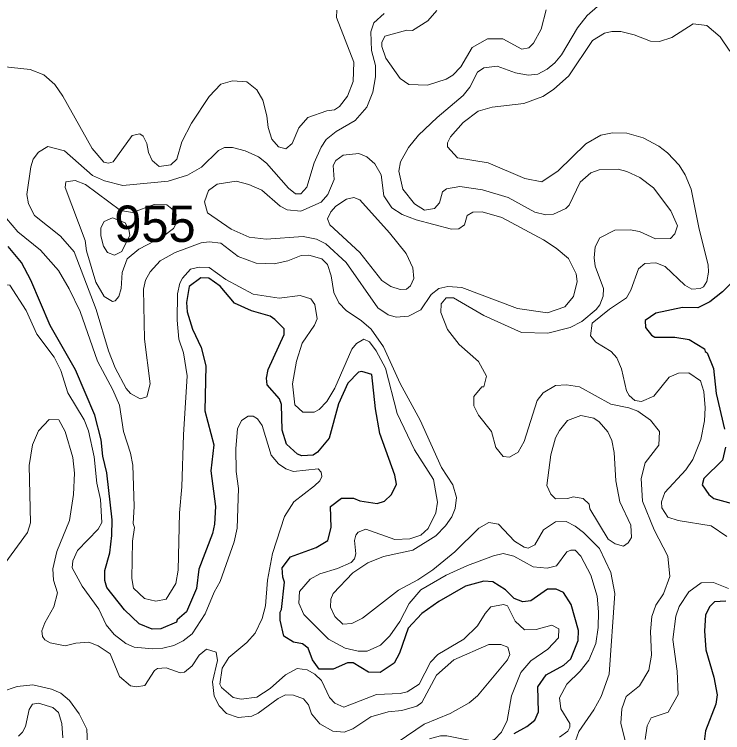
# Model space of a CAD drawing. Extents: x 763.2 to 816.8, y 7896.5 to 7952.7.
# Drawn here: x 765.623 to 768.732, y 7911.612 to 7914.766 of the extents above; entities that cross this region are included whole.
import ezdxf

# ---------------------------------------------------------------- set-up
doc = ezdxf.new("R2010")
doc.units = 0
doc.header["$LTSCALE"] = 0.064
doc.layers.add('1', color=7, linetype='Continuous', lineweight=25)
doc.layers.add('2', color=7, linetype='Continuous', lineweight=13)
doc.layers.add('21', color=7, linetype='Continuous')

msp = doc.modelspace()

# ---------------------------------------------------------------- linework, layer by layer
at = {"layer": '1'}
for points in [[(767.0138, 7912.5129), (767.0108, 7912.6049), (767.0593, 7912.6416), (767.1113, 7912.6417), (767.139, 7912.6299), (767.2146, 7912.6177), (767.2473, 7912.6288), (767.2787, 7912.6574), (767.2997, 7912.7028), (767.2933, 7912.7424), (767.2276, 7912.9252), (767.2082, 7913.0345), (767.1926, 7913.184), (767.1487, 7913.1984), (767.1329, 7913.1946), (767.087, 7913.1468), (767.0459, 7913.0562), (767.0043, 7912.9053), (766.9529, 7912.8437), (766.935, 7912.831), (766.8843, 7912.8276), (766.8659, 7912.8351), (766.8178, 7912.8782), (766.7988, 7912.9408), (766.7952, 7913.0533), (766.787, 7913.0771), (766.7325, 7913.1395), (766.7299, 7913.1684), (766.7364, 7913.2071), (766.8066, 7913.3609), (766.8064, 7913.3851), (766.7664, 7913.4267), (766.7451, 7913.44), (766.6641, 7913.4635), (766.5887, 7913.4982), (766.5259, 7913.5719), (766.4756, 7913.6076), (766.4417, 7913.6093), (766.3902, 7913.5705), (766.3782, 7913.5004), (766.3813, 7913.4603), (766.4053, 7913.383), (766.4421, 7913.3024), (766.4634, 7913.2228), (766.4587, 7913.0256), (766.4979, 7912.8751), (766.4849, 7912.7617), (766.5062, 7912.6056), (766.5014, 7912.5275), (766.4925, 7912.4861), (766.4324, 7912.3295), (766.4225, 7912.2456), (766.3779, 7912.1422), (766.3373, 7912.1072), (766.3343, 7912.0975), (766.266, 7912.0676), (766.2276, 7912.0666), (766.1699, 7912.0891), (766.1056, 7912.1519), (766.029, 7912.2493), (766.0204, 7912.2806), (766.0201, 7912.3243), (766.0411, 7912.4019), (766.0509, 7912.4774), (766.0512, 7912.5467), (766.0288, 7912.7522), (766.0116, 7912.8259), (766.0034, 7912.8974), (765.9756, 7913.0059), (765.8911, 7913.2045), (765.779, 7913.3994), (765.6943, 7913.5982), (765.6536, 7913.6764), (765.5946, 7913.7471)], [(768.7841, 7913.5996), (768.7314, 7913.5474), (768.6752, 7913.5031), (768.6225, 7913.4773), (768.5565, 7913.4781), (768.439, 7913.4535), (768.3914, 7913.4223), (768.3935, 7913.3906), (768.4204, 7913.3573), (768.4344, 7913.3491), (768.5219, 7913.3483), (768.5844, 7913.3386), (768.653, 7913.2966), (768.6547, 7913.2862), (768.6642, 7913.279), (768.6919, 7913.2112), (768.7037, 7913.1012), (768.7396, 7912.9441)], [(768.7444, 7912.8652), (768.7312, 7912.8079), (768.6498, 7912.7278), (768.6415, 7912.7001), (768.6717, 7912.6576), (768.6931, 7912.6406), (768.7741, 7912.6186)], [(766.8008, 7912.2943), (766.7989, 7912.3353), (766.8346, 7912.3834), (766.9473, 7912.4252), (766.9994, 7912.4551), (767.0138, 7912.5129)], [(767.8162, 7911.6079), (767.8728, 7911.6389), (767.907, 7911.6668), (767.923, 7911.7035), (767.9202, 7911.813), (767.9568, 7911.8664), (768.0355, 7911.9084), (768.0657, 7911.9368), (768.0977, 7912.0171), (768.0985, 7912.0608), (768.067, 7912.1752), (768.0338, 7912.2279), (768.0017, 7912.2422), (767.9632, 7912.2423), (767.8906, 7912.1904), (767.8546, 7912.1867), (767.8162, 7912.2015), (767.7792, 7912.2395), (767.723, 7912.2746), (767.6829, 7912.2767), (767.6034, 7912.2551), (767.4857, 7912.1881), (767.4112, 7912.135), (767.351, 7912.0713), (767.313, 7911.9615), (767.2901, 7911.9174), (767.2292, 7911.8761), (767.1768, 7911.8778), (767.1095, 7911.9186), (767.0857, 7911.9182), (767.0222, 7911.8909), (766.9608, 7911.891), (766.9312, 7911.9318), (766.9126, 7911.9835), (766.8873, 7912.0022), (766.8481, 7912.0092), (766.8059, 7912.035), (766.7891, 7912.1053), (766.7889, 7912.1404), (766.7954, 7912.1528), (766.8084, 7912.2729), (766.8008, 7912.2943)], [(768.6744, 7912.164), (768.6575, 7912.1284), (768.6525, 7912.0585), (768.6589, 7911.9762), (768.6938, 7911.8555), (768.7082, 7911.7781)], [(768.7461, 7912.1896), (768.6964, 7912.1858), (768.6744, 7912.164)], [(768.7082, 7911.7781), (768.7016, 7911.7371), (768.6562, 7911.6202), (768.6495, 7911.5621)]]:
    msp.add_lwpolyline(points, dxfattribs=at)
at = {"layer": '2'}
for points in [[(766.5286, 7914.4588), (766.5797, 7914.4737), (766.6435, 7914.4692), (766.6869, 7914.4347), (766.713, 7914.3898), (766.7309, 7914.3202), (766.7364, 7914.2688), (766.7535, 7914.2183), (766.7817, 7914.1849), (766.815, 7914.1753), (766.8422, 7914.1987), (766.8721, 7914.2674), (766.9104, 7914.313), (766.9946, 7914.3422), (767.0274, 7914.3472), (767.0498, 7914.362), (767.0846, 7914.4069), (767.1102, 7914.4704), (767.1124, 7914.5554), (767.0372, 7914.7519), (767.0387, 7914.7847)], [(767.4779, 7914.7829), (767.4375, 7914.7369), (767.3704, 7914.6949), (767.3455, 7914.696), (767.2496, 7914.6697), (767.2365, 7914.6416), (767.236, 7914.6244), (767.2528, 7914.5739), (767.3159, 7914.4842), (767.3538, 7914.4579), (767.4358, 7914.4545), (767.5186, 7914.4808), (767.5475, 7914.4985), (767.5825, 7914.535), (767.6319, 7914.62), (767.6991, 7914.6586), (767.7676, 7914.6581), (767.85, 7914.6128), (767.8819, 7914.6195), (767.9019, 7914.6394), (767.9355, 7914.7013), (767.9573, 7914.7855)], [(768.1828, 7914.801), (768.1371, 7914.7603), (768.0951, 7914.7069), (768.024, 7914.5888), (767.9958, 7914.5537), (767.9618, 7914.5247), (767.9204, 7914.5026), (767.8787, 7914.4989), (767.8232, 7914.5097), (767.7428, 7914.538), (767.6832, 7914.5315), (767.6553, 7914.5119), (767.6217, 7914.4459), (767.5931, 7914.4091), (767.4791, 7914.3131), (767.3974, 7914.2347), (767.3532, 7914.1817), (767.3183, 7914.1182), (767.3101, 7914.0776), (767.3283, 7913.9987), (767.3796, 7913.9344), (767.4238, 7913.9058), (767.4677, 7913.9131), (767.489, 7913.939), (767.5018, 7913.9865), (767.519, 7913.9992)], [(766.7297, 7914.1125), (766.8256, 7914.0021), (766.8574, 7913.9784), (766.8804, 7913.9781), (766.9072, 7914.0074), (766.9383, 7914.1133), (766.9697, 7914.1833), (766.9911, 7914.2162), (767.0351, 7914.2511), (767.1187, 7914.2995), (767.1694, 7914.3581), (767.1958, 7914.4244), (767.2078, 7914.491), (767.2079, 7914.541), (767.1899, 7914.6073), (767.1869, 7914.6893), (767.2014, 7914.7282), (767.2464, 7914.7701)], [(768.7642, 7914.604), (768.7209, 7914.6671), (768.6633, 7914.7174), (768.6027, 7914.7237), (768.5095, 7914.6649), (768.4553, 7914.6468), (768.4153, 7914.6486), (768.343, 7914.6765), (768.2858, 7914.6909), (768.2451, 7914.6911), (768.2136, 7914.6829), (768.1614, 7914.6515), (768.0563, 7914.4962), (767.989, 7914.4355), (767.942, 7914.4049), (767.8585, 7914.3744), (767.7205, 7914.3578), (767.6593, 7914.3406), (767.5932, 7914.2907), (767.5371, 7914.2282), (767.5236, 7914.2024), (767.5236, 7914.1843), (767.5673, 7914.1362), (767.702, 7914.1144), (767.8631, 7914.0455), (767.9381, 7914.0305), (768.0094, 7914.0794), (768.1316, 7914.1979), (768.1968, 7914.2354), (768.2489, 7914.2457), (768.3119, 7914.2446), (768.3829, 7914.2242), (768.452, 7914.1865), (768.4893, 7914.1575), (768.5416, 7914.1031), (768.5669, 7914.0617), (768.5935, 7913.9986), (768.6294, 7913.8224), (768.6689, 7913.6666), (768.6705, 7913.6345), (768.6624, 7913.5926), (768.6485, 7913.5701), (768.6328, 7913.5619), (768.5968, 7913.5591), (768.5667, 7913.5768), (768.4793, 7913.6593), (768.4388, 7913.6754), (768.3905, 7913.6722), (768.3623, 7913.6488), (768.3284, 7913.5549), (768.31, 7913.5207), (768.2354, 7913.4717), (768.1596, 7913.4103), (768.1514, 7913.3546), (768.1759, 7913.3272), (768.2422, 7913.2854), (768.2672, 7913.2573), (768.2878, 7913.2098), (768.3103, 7913.1132), (768.322, 7913.0928), (768.3459, 7913.0706), (768.3759, 7913.0659), (768.4293, 7913.0894), (768.4975, 7913.1734), (768.5382, 7913.1907), (768.5835, 7913.1921), (768.6351, 7913.1563), (768.6495, 7913.1104), (768.6557, 7913.0385), (768.6524, 7912.9804), (768.637, 7912.8992), (768.6007, 7912.8114), (768.5698, 7912.7661), (768.4789, 7912.6663), (768.4643, 7912.6258), (768.4653, 7912.5998), (768.4908, 7912.5585), (768.5364, 7912.543), (768.6821, 7912.5201), (768.7505, 7912.4728)], [(765.5694, 7914.5366), (765.6918, 7914.5232), (765.7521, 7914.5008), (765.7995, 7914.4577), (765.836, 7914.4063), (765.964, 7914.1769), (766.0154, 7914.1162), (766.0362, 7914.1129), (766.056, 7914.1182), (766.1402, 7914.2344), (766.1735, 7914.2408), (766.1887, 7914.2308), (766.2043, 7914.1986), (766.2114, 7914.1593), (766.2272, 7914.1244), (766.2583, 7914.0973), (766.3102, 7914.1052)], [(766.3102, 7914.1052), (766.3351, 7914.1294), (766.3584, 7914.2063), (766.4008, 7914.2879), (766.478, 7914.4054), (766.5286, 7914.4588)], [(768.0713, 7911.5354), (768.1007, 7911.6168), (768.1664, 7911.7122), (768.1985, 7911.7701), (768.2332, 7911.8687), (768.2581, 7912.2234), (768.2405, 7912.315), (768.1917, 7912.4202), (768.1205, 7912.4915), (768.0849, 7912.5189), (768.0445, 7912.5397), (767.9987, 7912.538), (767.9449, 7912.5022), (767.907, 7912.4369), (767.8781, 7912.4217), (767.8605, 7912.4258), (767.8181, 7912.4521), (767.7475, 7912.5276), (767.7055, 7912.5346), (767.6616, 7912.5102), (767.557, 7912.4058), (767.4594, 7912.3263), (767.3933, 7912.2826), (767.3083, 7912.2373), (767.1503, 7912.1144), (767.1038, 7912.0912), (767.0653, 7912.0883), (767.0291, 7912.1227), (767.0108, 7912.1626), (767.0126, 7912.198), (767.0219, 7912.2229), (767.1088, 7912.3142), (767.1745, 7912.357), (767.2436, 7912.3847), (767.3722, 7912.4136), (767.4728, 7912.4768), (767.5148, 7912.5196), (767.5428, 7912.559), (767.5579, 7912.5958), (767.5629, 7912.6445), (767.548, 7912.7004), (767.4976, 7912.7756), (767.4035, 7912.9836), (767.3162, 7913.1448), (767.2424, 7913.3056), (767.1893, 7913.3834), (767.1471, 7913.4207), (767.0785, 7913.4661), (767.0475, 7913.4995), (767.0249, 7913.5446), (767.0141, 7913.6173), (766.9975, 7913.667), (766.9718, 7913.6923), (766.9153, 7913.7084), (766.881, 7913.7066), (766.8224, 7913.684), (766.7626, 7913.6706), (766.6837, 7913.6739), (766.6055, 7913.7031), (766.5289, 7913.7608), (766.478, 7913.7674), (766.4431, 7913.7622), (766.3281, 7913.7196), (766.2631, 7913.6837), (766.2189, 7913.6356), (766.1989, 7913.5982), (766.1891, 7913.5588), (766.194, 7913.3404), (766.2186, 7913.1439), (766.204, 7913.0861), (766.1743, 7913.0775), (766.1329, 7913.101), (766.1128, 7913.1238), (766.0645, 7913.2131), (766.0356, 7913.2891), (765.9816, 7913.4706), (765.885, 7913.7228), (765.8258, 7913.7922), (765.7106, 7913.882), (765.6847, 7913.9336), (765.6779, 7913.9754), (765.6947, 7914.0959), (765.7056, 7914.1301), (765.7289, 7914.1604), (765.7692, 7914.185), (765.8422, 7914.1666), (765.9661, 7914.0589), (766.0179, 7914.0349), (766.0993, 7914.0141), (766.2972, 7914.034), (766.3833, 7914.0596), (766.4442, 7914.0951), (766.5182, 7914.1688)], [(766.5182, 7914.1688), (766.545, 7914.1813), (766.5807, 7914.1812), (766.6358, 7914.1663), (766.6942, 7914.1401), (766.7297, 7914.1125)], [(767.519, 7913.9992), (767.5777, 7914.0107), (767.6777, 7913.9956), (767.7908, 7913.9617), (767.9078, 7913.8969), (767.9551, 7913.886), (767.9896, 7913.8889), (768.0441, 7913.9141), (768.0581, 7913.9277), (768.107, 7914.0288), (768.1533, 7914.0695), (768.1905, 7914.0832), (768.2727, 7914.0861), (768.3107, 7914.0764), (768.3686, 7914.0492), (768.4284, 7914.0045), (768.5042, 7913.9028), (768.5342, 7913.8377), (768.5226, 7913.8022), (768.5032, 7913.7811), (768.4378, 7913.7808), (768.3666, 7913.8118), (768.3264, 7913.8201), (768.2593, 7913.8186), (768.1931, 7913.7843), (768.1725, 7913.7454), (768.1678, 7913.6961), (768.1729, 7913.6601), (768.2086, 7913.5628), (768.2069, 7913.5288), (768.1922, 7913.49), (768.1771, 7913.4696), (768.114, 7913.4179), (768.0629, 7913.3907), (767.965, 7913.3666), (767.8495, 7913.3694), (767.6836, 7913.4434), (767.5498, 7913.5206), (767.5181, 7913.5213), (767.4957, 7913.4954), (767.4942, 7913.4563), (767.524, 7913.3826), (767.575, 7913.3167), (767.6603, 7913.2412), (767.6959, 7913.1768), (767.6831, 7913.1306), (767.6751, 7913.1303), (767.6404, 7913.0879), (767.64, 7913.0475), (767.6609, 7913.0055), (767.7173, 7912.934), (767.7362, 7912.8639), (767.7688, 7912.8244), (767.7961, 7912.8211), (767.8345, 7912.8433), (767.8602, 7912.8911), (767.9171, 7913.0701), (767.9437, 7913.1045), (767.9979, 7913.1364), (768.046, 7913.1396), (768.103, 7913.13), (768.2417, 7913.0543), (768.3206, 7913.0378), (768.3594, 7913.0233), (768.4154, 7912.984), (768.4552, 7912.9342), (768.4516, 7912.8742), (768.3918, 7912.7968), (768.374, 7912.7283), (768.3799, 7912.6288), (768.4314, 7912.5024), (768.491, 7912.3868), (768.4997, 7912.2972), (768.472, 7912.2217), (768.4387, 7912.1711), (768.4209, 7912.1224), (768.4159, 7912.056), (768.419, 7911.9516), (768.408, 7911.8868), (768.3663, 7911.8181), (768.3087, 7911.7701), (768.2889, 7911.7165), (768.2845, 7911.6532), (768.3138, 7911.5348)], [(767.3593, 7912.4624), (767.4068, 7912.4791), (767.4397, 7912.5084), (767.4727, 7912.5767), (767.4806, 7912.6235), (767.463, 7912.7228), (767.3793, 7912.8544), (767.3037, 7913.0126), (767.2518, 7913.2118), (767.2116, 7913.2887), (767.182, 7913.3278), (767.1571, 7913.3398), (767.1241, 7913.3204), (767.104, 7913.2965), (767.03, 7913.1243), (766.9947, 7913.0663), (766.9609, 7913.0307), (766.9394, 7913.0198), (766.8893, 7913.0198), (766.8537, 7913.0514), (766.8432, 7913.1439), (766.8613, 7913.2432), (766.8857, 7913.3215), (766.9399, 7913.4011), (766.9514, 7913.4297), (766.9419, 7913.4922), (766.9234, 7913.5161), (766.8768, 7913.5308), (766.7849, 7913.5194), (766.6712, 7913.5373), (766.5504, 7913.6023), (766.478, 7913.6541), (766.4333, 7913.6556), (766.3952, 7913.6476), (766.36, 7913.6081), (766.3487, 7913.5852), (766.3386, 7913.5384), (766.337, 7913.4225), (766.3451, 7913.3393), (766.3647, 7913.2794), (766.3812, 7913.1794), (766.3649, 7912.9193), (766.3583, 7912.6917), (766.3469, 7912.5775), (766.3416, 7912.3248), (766.3318, 7912.2674), (766.2885, 7912.1981), (766.2432, 7912.1899), (766.1939, 7912.201), (766.1449, 7912.2461), (766.138, 7912.2891), (766.1414, 7912.4526), (766.1496, 7912.513), (766.1447, 7912.5308), (766.148, 7912.6044), (766.1421, 7912.786), (766.1321, 7912.8397), (766.1022, 7912.9337), (766.0836, 7913.05), (766.0546, 7913.1177), (765.9869, 7913.2433), (765.9109, 7913.4609), (765.8635, 7913.5614), (765.8156, 7913.6418), (765.738, 7913.7303), (765.6374, 7913.8115), (765.5882, 7913.8702)], [(765.5529, 7913.5664), (765.5768, 7913.5786), (765.6027, 7913.5762), (765.6749, 7913.4661), (765.7216, 7913.3616), (765.7975, 7913.2609)], [(765.7975, 7913.2609), (765.8263, 7913.2025), (765.8577, 7913.1039), (765.9285, 7912.985), (765.9476, 7912.9369), (765.9736, 7912.8227), (765.9839, 7912.7069), (766.0014, 7912.636), (766.0066, 7912.5345), (765.9909, 7912.5061), (765.8994, 7912.4111), (765.8787, 7912.3663), (765.8768, 7912.3356), (765.9208, 7912.2546), (765.9938, 7912.1547), (766.0252, 7912.0858), (766.061, 7912.0433), (766.1113, 7912.0029), (766.1484, 7911.9874), (766.2287, 7911.9795), (766.2746, 7911.9825), (766.3221, 7911.9943), (766.3643, 7912.0158), (766.4038, 7912.0464), (766.4605, 7912.1333), (766.5003, 7912.229), (766.5264, 7912.275), (766.5878, 7912.4498), (766.6013, 7912.5097), (766.6062, 7912.6845), (766.5967, 7912.7593), (766.5951, 7912.8594), (766.6016, 7912.9464), (766.6193, 7912.9831), (766.6489, 7913.0016), (766.6704, 7913.0014), (766.6901, 7912.9897), (766.7099, 7912.9606), (766.7493, 7912.8299), (766.7817, 7912.7921), (766.8141, 7912.7704), (766.848, 7912.7585), (766.9559, 7912.7698), (766.9694, 7912.7554), (766.9729, 7912.7365), (766.964, 7912.7176), (766.9407, 7912.6964), (766.8497, 7912.6252), (766.8081, 7912.5616), (766.7562, 7912.3985), (766.7345, 7912.2822), (766.7248, 7912.1691), (766.7098, 7912.1137), (766.6804, 7912.049), (766.6437, 7912.0085), (766.5646, 7911.9424), (766.5344, 7911.8946), (766.5246, 7911.8252), (766.5318, 7911.8107), (766.5835, 7911.766), (766.618, 7911.7593), (766.687, 7911.7676), (766.7459, 7911.8054), (766.8125, 7911.8664), (766.864, 7911.8938), (766.9082, 7911.888), (766.9419, 7911.8681), (766.9712, 7911.8412), (767.0067, 7911.7665), (767.029, 7911.7413), (767.0688, 7911.7234), (767.2129, 7911.7788), (767.3166, 7911.7837), (767.3463, 7911.7911), (767.3993, 7911.8243), (767.4492, 7911.9213), (767.4814, 7911.9552), (767.5963, 7912.0223), (767.6556, 7912.0817), (767.6891, 7912.135), (767.715, 7912.164), (767.7697, 7912.1749), (767.7877, 7912.1687), (767.8215, 7912.1021), (767.8615, 7912.0636), (767.9128, 7912.0646), (767.982, 7912.0844), (768.0126, 7912.0676), (768.0114, 7912.0288), (767.9639, 7911.9779), (767.8901, 7911.9267), (767.8454, 7911.8768), (767.8053, 7911.7733), (767.7861, 7911.6649), (767.7609, 7911.6143)], [(767.4759, 7911.8644), (767.4108, 7911.7438), (767.3902, 7911.7284), (767.324, 7911.7098), (767.2641, 7911.703), (767.188, 7911.6808), (767.108, 7911.6287), (767.0708, 7911.6147), (767.0214, 7911.6181), (766.9636, 7911.6509), (766.9275, 7911.6945), (766.9135, 7911.7346), (766.8924, 7911.7603), (766.848, 7911.7772), (766.8127, 7911.7773), (766.7804, 7911.7615), (766.6934, 7911.6969), (766.665, 7911.685), (766.6055, 7911.6788), (766.5536, 7911.6958), (766.521, 7911.7291), (766.4994, 7911.7721), (766.4931, 7911.8358), (766.5143, 7911.9292), (766.5092, 7911.966), (766.4661, 7911.9787), (766.4334, 7911.9523), (766.4038, 7911.9051), (766.3693, 7911.8782), (766.3502, 7911.8749), (766.2893, 7911.8972), (766.2513, 7911.8941), (766.2381, 7911.885), (766.1958, 7911.8188), (766.1585, 7911.8136), (766.1317, 7911.8182), (766.0841, 7911.8582), (766.0424, 7911.9579), (765.9902, 7911.9939), (765.9494, 7912.0091), (765.8924, 7912.0056), (765.8461, 7911.9928), (765.7796, 7912.0068), (765.7562, 7912.0198), (765.7467, 7912.0335), (765.7437, 7912.0587), (765.7564, 7912.0947), (765.7958, 7912.1645), (765.8123, 7912.2258), (765.7944, 7912.2817), (765.7914, 7912.3318), (765.8092, 7912.4078), (765.8645, 7912.5442), (765.8817, 7912.6583), (765.8866, 7912.7509), (765.8797, 7912.8207), (765.8458, 7912.9337), (765.8181, 7912.9857), (765.7747, 7912.9869), (765.7286, 7912.9369), (765.7028, 7912.8758), (765.6878, 7912.7846), (765.6941, 7912.5335), (765.6798, 7912.4915), (765.581, 7912.355)], [(767.1161, 7912.4554), (767.1212, 7912.4789), (767.1318, 7912.4925), (767.1658, 7912.505), (767.2924, 7912.4594), (767.3593, 7912.4624)], [(768.0165, 7911.5916), (768.0521, 7911.6192), (768.0606, 7911.6357), (768.0606, 7911.6528), (768.0223, 7911.7159), (768.0151, 7911.7652), (768.0478, 7911.8244), (768.1071, 7911.8815), (768.1453, 7911.9305), (768.1756, 7912.0035), (768.1858, 7912.0732), (768.1874, 7912.1428), (768.1807, 7912.2119), (768.1528, 7912.3032), (768.1098, 7912.3865), (768.0843, 7912.4128), (768.066, 7912.4131), (768.0484, 7912.4052), (768.002, 7912.3448), (767.9623, 7912.3345), (767.9009, 7912.34), (767.8149, 7912.3864), (767.7691, 7912.3982), (767.7256, 7912.3886), (767.6113, 7912.3461), (767.518, 7912.3029), (767.4069, 7912.239), (767.3552, 7912.1796), (767.3147, 7912.0995), (767.2704, 7912.0371), (767.2293, 7911.9959), (767.172, 7911.9696), (767.1326, 7911.9696), (767.0755, 7911.9825), (767.0017, 7912.0223), (766.8927, 7912.1307), (766.8713, 7912.1808), (766.8749, 7912.2311), (766.9215, 7912.2862), (766.9641, 7912.3094), (767.0414, 7912.3325), (767.1015, 7912.3596), (767.1154, 7912.3751), (767.1221, 7912.3971), (767.1161, 7912.4554)], [(768.6913, 7912.2719), (768.6383, 7912.2704), (768.5829, 7912.2303), (768.5414, 7912.1665), (768.5272, 7912.1234), (768.5129, 7912.0212)], [(768.7583, 7912.2452), (768.6913, 7912.2719)], [(768.5129, 7912.0212), (768.5325, 7911.8818), (768.5375, 7911.7802), (768.4935, 7911.7025), (768.4186, 7911.6772), (768.4011, 7911.642), (768.3913, 7911.5826)], [(767.7977, 7911.9555), (767.7889, 7911.9876), (767.7578, 7911.9991), (767.7054, 7911.9989), (767.5522, 7911.932), (767.4759, 7911.8644)], [(767.3068, 7911.5717), (767.4216, 7911.6491), (767.5356, 7911.6956), (767.6198, 7911.743), (767.6561, 7911.7736), (767.7879, 7911.9319), (767.7977, 7911.9555)], [(765.409, 7911.5937), (765.4642, 7911.6311), (765.4979, 7911.6669), (765.5369, 7911.7484), (765.5663, 7911.7918), (765.6345, 7911.815), (765.7042, 7911.8216), (765.7863, 7911.8035), (765.8264, 7911.7851), (765.8653, 7911.7526), (765.9076, 7911.694), (765.9405, 7911.6268), (765.9441, 7911.5593)], [(765.6414, 7911.5969), (765.6585, 7911.614), (765.6709, 7911.6383), (765.6881, 7911.714), (765.7027, 7911.7366), (765.7278, 7911.741), (765.7913, 7911.7229), (765.8161, 7911.7009), (765.8308, 7911.6517), (765.8357, 7911.5891)], [(767.7609, 7911.6143), (767.7302, 7911.5819), (767.677, 7911.5671), (767.5218, 7911.5981), (767.494, 7911.5978), (767.4445, 7911.5855)]]:
    msp.add_lwpolyline(points, dxfattribs=at)
for points in [[(767.7621, 7913.8741), (767.9454, 7913.776), (768.0017, 7913.7395), (768.0551, 7913.694), (768.0896, 7913.6266), (768.0937, 7913.593), (768.0777, 7913.5271), (768.0397, 7913.4817), (767.963, 7913.4554), (767.8319, 7913.4745), (767.5866, 7913.5663), (767.5252, 7913.5703), (767.4864, 7913.562), (767.453, 7913.5357), (767.4071, 7913.4678), (767.3536, 7913.4403), (767.2983, 7913.4356), (767.2643, 7913.4461), (767.2181, 7913.4771), (767.079, 7913.676), (766.9904, 7913.7579), (766.9485, 7913.7794), (766.8908, 7913.7905), (766.7281, 7913.779), (766.6535, 7913.7875), (766.5747, 7913.8221), (766.4706, 7913.8943), (766.4572, 7913.9423), (766.4748, 7913.9925), (766.5132, 7914.0205), (766.5963, 7914.0336), (766.6515, 7914.0187), (766.7087, 7913.9933), (766.7895, 7913.9235), (766.8197, 7913.9082), (766.8809, 7913.9024), (766.969, 7913.9414), (766.9988, 7913.9749), (767.0269, 7914.0413), (767.0223, 7914.1026), (767.0343, 7914.1243), (767.0666, 7914.1475), (767.135, 7914.1553), (767.1701, 7914.1405), (767.2057, 7914.1098), (767.2325, 7914.061), (767.2443, 7913.9697), (767.2794, 7913.9163), (767.3253, 7913.8872), (767.3861, 7913.8638), (767.5423, 7913.8234), (767.5742, 7913.8236), (767.5988, 7913.8421), (767.6102, 7913.8833), (767.6358, 7913.897), (767.677, 7913.8987)], [(765.8459, 7914.0052), (765.8484, 7914.0311), (765.8902, 7914.0367), (765.9343, 7914.0189), (766.0882, 7913.9044), (766.141, 7913.8958), (766.2368, 7913.9317), (766.2912, 7913.9297), (766.3278, 7913.9009), (766.3336, 7913.8878), (766.3286, 7913.8389), (766.3208, 7913.8256), (766.2734, 7913.7892), (766.1683, 7913.735), (766.1183, 7913.6928), (766.0956, 7913.6318), (766.092, 7913.5629), (766.0819, 7913.5276), (766.0649, 7913.5078), (766.0533, 7913.5048), (766.0171, 7913.5276), (765.9809, 7913.5897), (765.9394, 7913.7274), (765.9331, 7913.7736)], [(767.2699, 7913.8067), (767.1392, 7913.951), (767.113, 7913.9613), (767.0808, 7913.9544), (767.0335, 7913.923), (767.0121, 7913.8982), (766.9979, 7913.8678), (767.0076, 7913.8413), (767.1389, 7913.7198), (767.2365, 7913.5978), (767.2753, 7913.5704), (767.3166, 7913.5575), (767.3443, 7913.5591), (767.3615, 7913.5733), (767.377, 7913.6056), (767.3725, 7913.6526), (767.3422, 7913.7153)], [(766.0171, 7913.8562), (766.0538, 7913.8726), (766.1083, 7913.8511), (766.1247, 7913.8216), (766.1298, 7913.7966), (766.0943, 7913.7244), (766.0627, 7913.7088), (766.032, 7913.7197), (766.0132, 7913.748), (766.0016, 7913.7938), (766.0016, 7913.8286)], [(768.245, 7912.895), (768.2276, 7912.9322), (768.19, 7912.9761), (768.1667, 7912.9929), (768.1091, 7913.0049), (768.0511, 7912.9819), (768.0151, 7912.9389), (767.998, 7912.9067), (767.9781, 7912.8323), (767.9608, 7912.6977), (767.9772, 7912.6584), (767.9978, 7912.6386), (768.052, 7912.6399), (768.0752, 7912.6467), (768.1191, 7912.6394), (768.146, 7912.6151), (768.1497, 7912.5947), (768.2298, 7912.4616), (768.2607, 7912.4407), (768.297, 7912.4315), (768.3177, 7912.445), (768.3313, 7912.4695), (768.3288, 7912.5227), (768.281, 7912.6251), (768.2634, 7912.7183), (768.2564, 7912.8416)]]:
    msp.add_lwpolyline(points, close=True, dxfattribs=at)

# ---------------------------------------------------------------- texts
at = {"layer": '21'}
msp.add_text('955', height=0.16, dxfattribs=at).set_placement((766.0614, 7913.7665))

doc.saveas('drawing.dxf')
